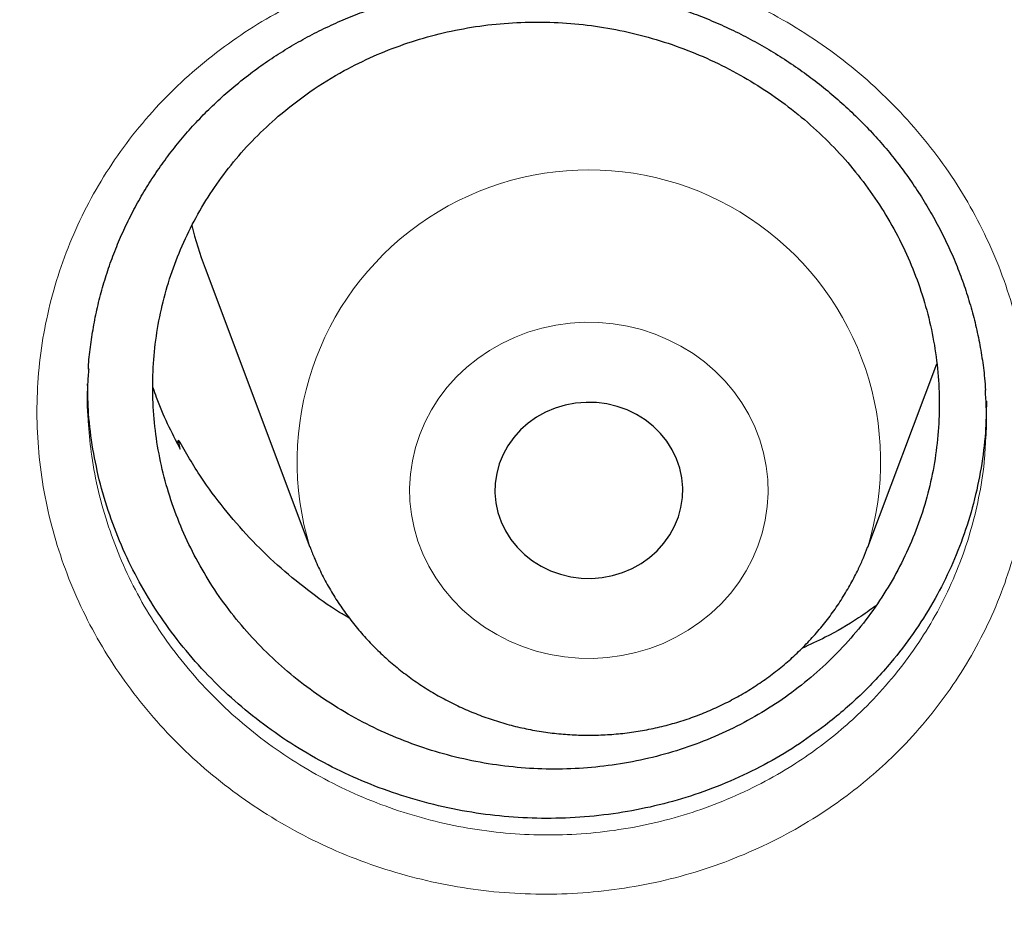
# Model space of a CAD drawing. Header units: millimetres. Extents: x 8 to 949, y 12 to 889.
# Tile 478 of 555: x 605.66 to 609.86, y 854.55 to 858.33. Entities that reach past the tile are written whole.
import ezdxf

# ---------------------------------------------------------------- set-up
doc = ezdxf.new("R2010")
doc.units = ezdxf.units.MM

msp = doc.modelspace()

# ---------------------------------------------------------------- linework, layer by layer
at = {"color": 7, "linetype": 'Continuous', "lineweight": 30}
for p, q in [((606.4504, 857.272), (606.8974, 856.0838)), ((609.2736, 856.0838), (609.5674, 856.8646)), ((606.3324, 856.5252), (606.3381, 856.5399)), ((606.3443, 856.5015), (606.3381, 856.5399))]:
    msp.add_line(p, q, dxfattribs=at)
at = {"color": 252, "linetype": 'Continuous', "lineweight": 0, "flags": 128}
msp.add_lwpolyline([(608.7831, 856.0339), (608.8059, 856.0875), (608.8239, 856.1426), (608.8372, 856.199), (608.8456, 856.2561), (608.8491, 856.3137), (608.8476, 856.3714), (608.8411, 856.4288), (608.8298, 856.4855), (608.8137, 856.5412), (608.7928, 856.5955), (608.7673, 856.648), (608.7374, 856.6984), (608.7033, 856.7464), (608.6652, 856.7917), (608.6233, 856.8339), (608.5779, 856.8729), (608.5294, 856.9083), (608.4779, 856.9399), (608.424, 856.9675), (608.3678, 856.991), (608.3098, 857.0102), (608.2503, 857.0249), (608.1898, 857.035), (608.1286, 857.0406), (608.0671, 857.0415), (608.0057, 857.0378), (607.9448, 857.0295), (607.8849, 857.0166), (607.8263, 856.9992), (607.7693, 856.9774), (607.7144, 856.9514), (607.6619, 856.9214), (607.6121, 856.8875), (607.5655, 856.8499), (607.5222, 856.809), (607.4825, 856.7649), (607.4468, 856.7179), (607.4151, 856.6684), (607.3879, 856.6167), (607.3652, 856.5631), (607.3471, 856.5079), (607.3338, 856.4516), (607.3254, 856.3944), (607.322, 856.3368), (607.3235, 856.2792), (607.3299, 856.2218), (607.3412, 856.1651), (607.3574, 856.1094), (607.3782, 856.0551), (607.4037, 856.0026), (607.4336, 855.9522), (607.4677, 855.9042), (607.5058, 855.8589), (607.5477, 855.8166), (607.5931, 855.7777), (607.6416, 855.7423), (607.6931, 855.7107), (607.7471, 855.683), (607.8033, 855.6596), (607.8613, 855.6404), (607.9207, 855.6257), (607.9813, 855.6155), (608.0425, 855.61), (608.104, 855.609), (608.1653, 855.6128), (608.2262, 855.6211), (608.2861, 855.634), (608.3448, 855.6514), (608.4017, 855.6731), (608.4566, 855.6991), (608.5091, 855.7292), (608.5589, 855.7631), (608.6056, 855.8007), (608.6489, 855.8416), (608.6885, 855.8857), (608.7243, 855.9327), (608.7559, 855.9822), (608.7831, 856.0339)], dxfattribs=at)
at = {"color": 7, "linetype": 'Continuous', "lineweight": 30, "flags": 128}
msp.add_lwpolyline([(608.4509, 856.1726), (608.4669, 856.212), (608.478, 856.2528), (608.4842, 856.2944), (608.4853, 856.3365), (608.4815, 856.3784), (608.4727, 856.4197), (608.4589, 856.4598), (608.4406, 856.4982), (608.4177, 856.5344), (608.3906, 856.5679), (608.3598, 856.5985), (608.3254, 856.6256), (608.2881, 856.6489), (608.2482, 856.6681), (608.2063, 856.6831), (608.1628, 856.6935), (608.1184, 856.6993), (608.0736, 856.7004), (608.0289, 856.6968), (607.9849, 856.6885), (607.9422, 856.6756), (607.9013, 856.6584), (607.8627, 856.6369), (607.8269, 856.6116), (607.7943, 856.5826), (607.7655, 856.5504), (607.7406, 856.5154), (607.7201, 856.4779), (607.7042, 856.4386), (607.6931, 856.3978), (607.6869, 856.3561), (607.6857, 856.3141), (607.6895, 856.2721), (607.6984, 856.2309), (607.7121, 856.1908), (607.7305, 856.1524), (607.7533, 856.1162), (607.7804, 856.0826), (607.8113, 856.0521), (607.8456, 856.025), (607.8829, 856.0017), (607.9228, 855.9825), (607.9648, 855.9675), (608.0082, 855.9571), (608.0526, 855.9513), (608.0975, 855.9502), (608.1422, 855.9538), (608.1862, 855.9621), (608.2289, 855.9749), (608.2698, 855.9922), (608.3084, 856.0136), (608.3442, 856.039), (608.3767, 856.068), (608.4056, 856.1002), (608.4304, 856.1352), (608.4509, 856.1726)], dxfattribs=at)
at = {"color": 252, "linetype": 'Continuous', "lineweight": 0}
msp.add_arc((608.0855, 856.4485), 1.2428, 342.8826, 197.0655, dxfattribs=at)
at = {"color": 7, "linetype": 'Continuous', "lineweight": 30}
msp.add_arc((607.9021, 857.8184), 1.5511, 193.5569, 200.6234, dxfattribs=at)
at = {"color": 252, "linetype": 'Continuous', "lineweight": 0}
for points, knots in [([(593.1581, 851.219), (593.1711, 851.4203), (593.2149, 852.1012), (593.3606, 853.2565), (593.593, 854.6816), (593.8943, 856.0869), (594.2573, 857.4703), (594.6813, 858.8295), (595.1674, 860.1702), (595.7181, 861.4979), (596.3337, 862.8098), (597.0141, 864.1027), (597.7546, 865.3662), (598.5535, 866.598), (599.4042, 867.7886), (600.3041, 868.9362), (601.2501, 870.0397), (602.2461, 871.1038), (603.2965, 872.1328), (604.4003, 873.1238), (605.5563, 874.074), (606.7558, 874.9755), (607.9963, 875.8267), (609.2679, 876.6212), (610.5674, 877.3584), (611.8915, 878.0382), (613.2458, 878.6637), (614.6359, 879.2373), (616.0599, 879.7565), (617.5155, 880.2193), (618.9913, 880.6216), (620.4846, 880.9626), (621.9835, 881.24), (623.4848, 881.4548), (624.9854, 881.6065), (626.4917, 881.7017), (627.4978, 881.7134), (628.0008, 881.7193)], [0, 0, 0, 0, 0.012293, 0.041589, 0.070885, 0.100182, 0.128955, 0.157728, 0.186502, 0.215275, 0.244571, 0.273868, 0.303164, 0.33246, 0.361757, 0.39053, 0.419303, 0.448077, 0.47685, 0.506146, 0.535443, 0.564739, 0.594035, 0.623332, 0.652105, 0.680878, 0.709652, 0.738425, 0.767721, 0.797018, 0.826314, 0.85561, 0.884907, 0.91368, 0.942453, 0.971227, 1, 1, 1, 1]), ([(628.0008, 880.2977), (627.5042, 880.2918), (626.5111, 880.2799), (625.0242, 880.1843), (623.5431, 880.0318), (622.0707, 879.8172), (620.6184, 879.544), (619.1888, 879.2136), (617.7842, 878.828), (616.3987, 878.3858), (615.0266, 877.8848), (613.6709, 877.3249), (612.3348, 876.706), (611.0291, 876.0325), (609.7561, 875.3058), (608.5258, 874.5319), (607.3398, 873.7134), (606.1995, 872.8528), (605.0998, 871.9468), (604.0365, 870.9914), (603.0124, 869.9874), (602.0305, 868.9358), (601.0988, 867.8448), (600.2192, 866.7164), (599.3982, 865.5597), (598.6363, 864.3776), (597.9338, 863.1732), (597.2873, 861.9413), (596.6947, 860.6768), (596.1581, 859.3816), (595.6798, 858.0575), (595.2641, 856.715), (594.9117, 855.3567), (594.625, 853.9933), (594.4032, 852.6277), (594.2455, 851.2627), (594.1508, 849.8925), (594.119, 848.5115), (594.1515, 847.1222), (594.2498, 845.7272), (594.4133, 844.3376), (594.6418, 842.9562), (594.933, 841.5936), (595.2851, 840.2524), (595.6962, 838.9346), (596.1675, 837.6347), (596.7015, 836.3474), (597.2982, 835.0755), (597.958, 833.822), (598.6759, 832.597), (599.4504, 831.4027), (600.2753, 830.2484), (601.1477, 829.1357), (602.065, 828.0658), (603.0306, 827.0341), (604.049, 826.0365), (605.1191, 825.0757), (606.24, 824.1545), (607.4029, 823.2804), (608.6056, 822.4551), (609.8385, 821.6849), (611.0984, 820.9701), (612.3822, 820.311), (613.6952, 819.7045), (615.043, 819.1484), (616.4236, 818.645), (617.8348, 818.1963), (619.2658, 817.8063), (620.7136, 817.4757), (622.1668, 817.2067), (623.6223, 816.9986), (625.0773, 816.8507), (626.5377, 816.7618), (628.0097, 816.7319), (629.4905, 816.7625), (630.9774, 816.8546), (632.4585, 817.008), (633.9309, 817.2224), (635.3833, 817.4957), (636.8129, 817.826), (638.2174, 818.2117), (639.6029, 818.6539), (640.975, 819.1548), (642.3307, 819.7147), (643.6668, 820.3337), (644.9726, 821.0072), (646.2455, 821.7339), (647.4758, 822.5078), (648.6618, 823.3263), (649.8022, 824.1869), (650.9018, 825.0928), (651.9652, 826.0483), (652.9893, 827.0523), (653.9712, 828.1038), (654.9028, 829.1949), (655.7825, 830.3233), (656.6035, 831.48), (657.3653, 832.662), (658.0678, 833.8665), (658.7143, 835.0983), (659.307, 836.3628), (659.8436, 837.6581), (660.3218, 838.9821), (660.7375, 840.3246), (661.0899, 841.683), (661.3766, 843.0464), (661.5984, 844.412), (661.7561, 845.777), (661.8509, 847.1471), (661.8827, 848.5281), (661.8501, 849.9175), (661.7519, 851.3124), (661.5883, 852.702), (661.3599, 854.0835), (661.0686, 855.446), (660.7165, 856.7873), (660.3054, 858.105), (659.8341, 859.4049), (659.3002, 860.6922), (658.7034, 861.9641), (658.0436, 863.2176), (657.3258, 864.4427), (656.5512, 865.637), (655.7263, 866.7912), (654.8539, 867.904), (653.9367, 868.9738), (652.971, 870.0055), (651.9526, 871.0032), (650.8825, 871.964), (649.7616, 872.8852), (648.5987, 873.7593), (647.396, 874.5845), (646.1631, 875.3548), (644.9032, 876.0696), (643.6194, 876.7287), (642.3064, 877.3352), (640.9586, 877.8912), (639.578, 878.3947), (638.1668, 878.8433), (636.7358, 879.2334), (635.288, 879.564), (633.8348, 879.8329), (632.3793, 880.0412), (630.9243, 880.1883), (629.4639, 880.2805), (628.4885, 880.292), (628.0008, 880.2977)], [0, 0, 0, 0, 0.007, 0.014, 0.021, 0.028, 0.035, 0.041875, 0.04875, 0.055625, 0.0625, 0.0695, 0.0765, 0.0835, 0.0905, 0.0975, 0.104375, 0.11125, 0.118125, 0.125, 0.132, 0.139, 0.146, 0.153, 0.16, 0.166875, 0.17375, 0.180625, 0.1875, 0.1945, 0.2015, 0.2085, 0.2155, 0.2225, 0.229375, 0.23625, 0.243125, 0.25, 0.257, 0.264, 0.271, 0.278, 0.285, 0.291875, 0.29875, 0.305625, 0.3125, 0.3195, 0.3265, 0.3335, 0.3405, 0.3475, 0.354375, 0.36125, 0.368125, 0.375, 0.382, 0.389, 0.396, 0.403, 0.41, 0.416875, 0.42375, 0.430625, 0.4375, 0.4445, 0.4515, 0.4585, 0.4655, 0.4725, 0.479375, 0.48625, 0.493125, 0.5, 0.507, 0.514, 0.521, 0.528, 0.535, 0.541875, 0.54875, 0.555625, 0.5625, 0.5695, 0.5765, 0.5835, 0.5905, 0.5975, 0.604375, 0.61125, 0.618125, 0.625, 0.632, 0.639, 0.646, 0.653, 0.66, 0.666875, 0.67375, 0.680625, 0.6875, 0.6945, 0.7015, 0.7085, 0.7155, 0.7225, 0.729375, 0.73625, 0.743125, 0.75, 0.757, 0.764, 0.771, 0.778, 0.785, 0.791875, 0.79875, 0.805625, 0.8125, 0.8195, 0.8265, 0.8335, 0.8405, 0.8475, 0.854375, 0.86125, 0.868125, 0.875, 0.882, 0.889, 0.896, 0.903, 0.91, 0.916875, 0.92375, 0.930625, 0.9375, 0.9445, 0.9515, 0.9585, 0.9655, 0.9725, 0.979375, 0.98625, 0.993125, 1, 1, 1, 1]), ([(606.4991, 858.1914), (606.5449, 858.2248), (606.6367, 858.2916), (606.7853, 858.3774), (606.9404, 858.452), (607.1027, 858.5143), (607.2713, 858.5633), (607.4452, 858.5989), (607.6219, 858.6205), (607.8, 858.6279), (607.9784, 858.6207), (608.1561, 858.5993), (608.3316, 858.564), (608.5037, 858.515), (608.6712, 858.4521), (608.8332, 858.376), (608.9883, 858.2875), (609.1351, 858.1873), (609.2723, 858.0758), (609.3996, 857.9539), (609.5161, 857.8227), (609.6207, 857.6829), (609.7126, 857.5352), (609.7914, 857.3806), (609.8565, 857.2207), (609.9072, 857.0567), (609.9429, 856.8897), (609.9638, 856.7208), (609.97, 856.5511), (609.9612, 856.3819), (609.937, 856.2144), (609.898, 856.0495), (609.8446, 855.8886), (609.7772, 855.7331), (609.6959, 855.5841), (609.6015, 855.4423), (609.4948, 855.3087), (609.3836, 855.1917), (609.2707, 855.0905), (609.1585, 855.0032), (609.0312, 854.9179), (608.8877, 854.837), (608.7275, 854.7635), (608.5611, 854.7031), (608.39, 854.6566), (608.2152, 854.6246), (608.038, 854.6065), (607.8595, 854.6024), (607.681, 854.6126), (607.5034, 854.6375), (607.328, 854.6765), (607.1563, 854.7291), (606.9898, 854.7951), (606.8298, 854.8743), (606.677, 854.9658), (606.5324, 855.0688), (606.3972, 855.1828), (606.2725, 855.3072), (606.1589, 855.4412), (606.0571, 855.5834), (605.9683, 855.7327), (605.8932, 855.8884), (605.8319, 856.0493), (605.7848, 856.2143), (605.7524, 856.3818), (605.7352, 856.551), (605.733, 856.7208), (605.7457, 856.8899), (605.7734, 857.0567), (605.816, 857.2202), (605.8729, 857.3795), (605.9435, 857.5334), (606.0282, 857.6817), (606.1269, 857.8231), (606.2392, 857.9565), (606.3624, 858.081), (606.4535, 858.1547), (606.4991, 858.1914)], [0, 0, 0, 0, 0.013163, 0.026371, 0.03958, 0.052744, 0.066144, 0.079593, 0.093042, 0.106443, 0.119835, 0.133274, 0.146714, 0.160106, 0.173538, 0.187019, 0.200499, 0.213932, 0.227328, 0.240771, 0.254215, 0.26761, 0.281041, 0.29452, 0.307999, 0.321429, 0.334816, 0.34825, 0.361684, 0.375071, 0.38847, 0.401918, 0.415366, 0.428765, 0.44214, 0.455562, 0.468985, 0.482359, 0.493376, 0.504405, 0.515421, 0.528882, 0.542391, 0.555898, 0.569357, 0.582756, 0.596203, 0.609649, 0.623047, 0.636491, 0.649982, 0.663474, 0.676918, 0.690326, 0.703781, 0.717237, 0.730645, 0.744072, 0.757547, 0.771022, 0.784448, 0.797855, 0.81131, 0.824764, 0.83817, 0.851565, 0.865008, 0.878451, 0.891846, 0.905209, 0.91862, 0.93203, 0.945392, 0.959019, 0.972696, 0.986373, 1, 1, 1, 1]), ([(605.9543, 856.6041), (605.958, 856.5599), (605.966, 856.4646), (605.995, 856.3196), (606.0374, 856.17), (606.0929, 856.0241), (606.1609, 855.8829), (606.2413, 855.7475), (606.3333, 855.6184), (606.4362, 855.4969), (606.5489, 855.3839), (606.6713, 855.2804), (606.8021, 855.1867), (606.9404, 855.1035), (607.0851, 855.0314), (607.2357, 854.9713), (607.391, 854.9232), (607.5497, 854.8876), (607.7103, 854.8647), (607.8719, 854.855), (608.0335, 854.8583), (608.1938, 854.8743), (608.352, 854.903), (608.5068, 854.9448), (608.6574, 854.9992), (608.8024, 855.0654), (608.9322, 855.1383), (609.0474, 855.2154), (609.1489, 855.2942), (609.2511, 855.3856), (609.3517, 855.4913), (609.4482, 855.6122), (609.5337, 855.7405), (609.6074, 855.8753), (609.6683, 856.0161), (609.7168, 856.1618), (609.7513, 856.3112), (609.7704, 856.4278), (609.7733, 856.4945), (609.774, 856.5102)], [0, 0, 0, 0, 0.024213, 0.052211, 0.08031, 0.108409, 0.136408, 0.16445, 0.192592, 0.220735, 0.248777, 0.276782, 0.304886, 0.332991, 0.360996, 0.389072, 0.417248, 0.445425, 0.473501, 0.50149, 0.52958, 0.55767, 0.585662, 0.613771, 0.641982, 0.670196, 0.698308, 0.721308, 0.744335, 0.767335, 0.795268, 0.823301, 0.851333, 0.879266, 0.907249, 0.935332, 0.963416, 0.991399, 1, 1, 1, 1])]:
    msp.add_open_spline(points, degree=3, knots=knots, dxfattribs=at)
at = {"color": 7, "linetype": 'Continuous', "lineweight": 30}
for points, knots in [([(595.3234, 850.59), (595.3287, 850.6653), (595.3424, 850.8593), (595.3694, 851.1717), (595.4039, 851.5271), (595.443, 851.8822), (595.4864, 852.2368), (595.5342, 852.5909), (595.5864, 852.9444), (595.643, 853.2974), (595.704, 853.6497), (595.7693, 854.0013), (595.839, 854.3522), (595.913, 854.7023), (595.9914, 855.0516), (596.0741, 855.4), (596.1611, 855.7475), (596.2524, 856.094), (596.3479, 856.4395), (596.4478, 856.7839), (596.5519, 857.1272), (596.6603, 857.4694), (596.7728, 857.8103), (596.8897, 858.15), (597.0107, 858.4884), (597.1359, 858.8255), (597.2652, 859.1611), (597.3987, 859.4954), (597.5364, 859.8281), (597.6781, 860.1594), (597.824, 860.489), (597.9739, 860.8171), (598.1279, 861.1435), (598.2859, 861.4682), (598.4479, 861.7911), (598.614, 862.1123), (598.784, 862.4316), (598.9579, 862.7491), (599.1357, 863.0646), (599.3175, 863.3782), (599.5031, 863.6898), (599.6926, 863.9993), (599.8859, 864.3068), (600.083, 864.6121), (600.2838, 864.9153), (600.4884, 865.2162), (600.6967, 865.5149), (600.9087, 865.8113), (601.1244, 866.1054), (601.3437, 866.3971), (601.5666, 866.6864), (601.793, 866.9732), (602.023, 867.2575), (602.2565, 867.5394), (602.4935, 867.8186), (602.7339, 868.0953), (602.9777, 868.3693), (603.225, 868.6407), (603.4755, 868.9093), (603.7294, 869.1752), (603.9865, 869.4383), (604.2469, 869.6986), (604.5105, 869.956), (604.7773, 870.2105), (605.0472, 870.4621), (605.3202, 870.7108), (605.5962, 870.9564), (605.8753, 871.1991), (606.1574, 871.4387), (606.4424, 871.6751), (606.7303, 871.9085), (607.0211, 872.1387), (607.3147, 872.3657), (607.6112, 872.5895), (607.9103, 872.8101), (608.2122, 873.0274), (608.5168, 873.2414), (608.824, 873.452), (609.1338, 873.6593), (609.4461, 873.8632), (609.7609, 874.0637), (610.0782, 874.2607), (610.3979, 874.4543), (610.72, 874.6444), (611.0444, 874.8309), (611.3712, 875.0139), (611.7001, 875.1934), (612.0313, 875.3692), (612.3646, 875.5414), (612.7, 875.71), (613.0375, 875.8749), (613.377, 876.0361), (613.7185, 876.1936), (614.0619, 876.3473), (614.4072, 876.4974), (614.7543, 876.6436), (615.1032, 876.7861), (615.4539, 876.9247), (615.8062, 877.0595), (616.1602, 877.1905), (616.5158, 877.3175), (616.873, 877.4408), (617.2316, 877.5601), (617.5917, 877.6755), (617.9532, 877.7869), (618.3161, 877.8944), (618.6803, 877.998), (619.0457, 878.0976), (619.4123, 878.1932), (619.7801, 878.2847), (620.149, 878.3723), (620.519, 878.4559), (620.89, 878.5354), (621.2619, 878.6108), (621.6348, 878.6822), (622.0085, 878.7496), (622.383, 878.8128), (622.7583, 878.872), (623.1342, 878.9271), (623.5109, 878.9781), (623.8881, 879.0249), (624.2659, 879.0677), (624.6442, 879.1063), (625.023, 879.1409), (625.4021, 879.1712), (625.7817, 879.1975), (626.1615, 879.2196), (626.5415, 879.2376), (626.9218, 879.2514), (627.3022, 879.2611), (627.6827, 879.2666), (628.0632, 879.268), (628.4437, 879.2653), (628.8242, 879.2584), (629.2046, 879.2473), (629.5848, 879.2321), (629.9647, 879.2128), (630.3445, 879.1893), (630.7238, 879.1617), (631.1029, 879.13), (631.4815, 879.0941), (631.8596, 879.0541), (632.2373, 879.01), (632.6143, 878.9618), (632.9907, 878.9095), (633.3665, 878.8531), (633.7415, 878.7925), (634.1158, 878.7279), (634.4892, 878.6593), (634.8617, 878.5865), (635.2334, 878.5097), (635.604, 878.4289), (635.9736, 878.344), (636.3422, 878.2552), (636.7096, 878.1623), (637.0759, 878.0654), (637.4409, 877.9645), (637.8046, 877.8596), (638.167, 877.7508), (638.5281, 877.6381), (638.8877, 877.5214), (639.2459, 877.4008), (639.6025, 877.2763), (639.9576, 877.148), (640.311, 877.0157), (640.6628, 876.8797), (641.0129, 876.7398), (641.3613, 876.5961), (641.7078, 876.4486), (642.0525, 876.2974), (642.3952, 876.1424), (642.7361, 875.9837), (643.0749, 875.8212), (643.4117, 875.6551), (643.7465, 875.4854), (644.0791, 875.312), (644.4095, 875.135), (644.7377, 874.9544), (645.0637, 874.7702), (645.3873, 874.5825), (645.7087, 874.3913), (646.0276, 874.1966), (646.3441, 873.9984), (646.6581, 873.7968), (646.9696, 873.5918), (647.2785, 873.3834), (647.5848, 873.1717), (647.8885, 872.9566), (648.1895, 872.7383), (648.4878, 872.5166), (648.7833, 872.2918), (649.076, 872.0637), (649.3659, 871.8325), (649.6528, 871.5981), (649.9369, 871.3606), (650.218, 871.12), (650.4961, 870.8764), (650.7711, 870.6298), (651.0431, 870.3801), (651.312, 870.1276), (651.5777, 869.8721), (651.8402, 869.6137), (652.0996, 869.3525), (652.3556, 869.0885), (652.6084, 868.8217), (652.8579, 868.5522), (653.104, 868.28), (653.3467, 868.0051), (653.586, 867.7276), (653.8218, 867.4475), (654.0542, 867.1649), (654.283, 866.8797), (654.5083, 866.5921), (654.73, 866.302), (654.9481, 866.0095), (655.1626, 865.7147), (655.3734, 865.4175), (655.5805, 865.1181), (655.7838, 864.8165), (655.9835, 864.5126), (656.1793, 864.2066), (656.3713, 863.8985), (656.5596, 863.5883), (656.7439, 863.276), (656.9244, 862.9618), (657.101, 862.6456), (657.2736, 862.3276), (657.4423, 862.0076), (657.607, 861.6859), (657.7677, 861.3624), (657.9244, 861.0371), (658.0771, 860.7102), (658.2257, 860.3816), (658.3702, 860.0514), (658.5106, 859.7197), (658.6469, 859.3865), (658.7791, 859.0517), (658.9071, 858.7156), (659.0309, 858.3781), (659.1505, 858.0393), (659.266, 857.6992), (659.3772, 857.3579), (659.4842, 857.0153), (659.5869, 856.6717), (659.6853, 856.3269), (659.7795, 855.9811), (659.8694, 855.6343), (659.955, 855.2865), (660.0363, 854.9378), (660.1132, 854.5882), (660.1858, 854.2379), (660.2541, 853.8867), (660.318, 853.5349), (660.3775, 853.1823), (660.4327, 852.8292), (660.4835, 852.4755), (660.5299, 852.1212), (660.5719, 851.7665), (660.6095, 851.4113), (660.6425, 851.0557), (660.6653, 850.7833), (660.6756, 850.6293), (660.678, 850.594)], [0, 0, 0, 0, 0.0024501, 0.0063134, 0.0101767, 0.01404, 0.0179033, 0.0217666, 0.0256299, 0.0294931, 0.0333564, 0.0372196, 0.0410829, 0.0449461, 0.0488093, 0.0526725, 0.0565357, 0.0603988, 0.064262, 0.0681251, 0.0719882, 0.0758513, 0.0797144, 0.0835774, 0.0874405, 0.0913035, 0.0951664, 0.0990294, 0.1028923, 0.1067553, 0.1106182, 0.114481, 0.1183439, 0.1222067, 0.1260695, 0.1299322, 0.133795, 0.1376577, 0.1415204, 0.1453831, 0.1492457, 0.1531083, 0.1569709, 0.1608334, 0.164696, 0.1685585, 0.1724209, 0.1762834, 0.1801458, 0.1840082, 0.1878705, 0.1917329, 0.1955952, 0.1994575, 0.2033197, 0.2071819, 0.2110441, 0.2149063, 0.2187685, 0.2226306, 0.2264927, 0.2303547, 0.2342168, 0.2380788, 0.2419408, 0.2458027, 0.2496647, 0.2535266, 0.2573885, 0.2612504, 0.2651122, 0.268974, 0.2728358, 0.2766976, 0.2805593, 0.2844211, 0.2882828, 0.2921445, 0.2960061, 0.2998678, 0.3037294, 0.307591, 0.3114526, 0.3153142, 0.3191757, 0.3230373, 0.3268988, 0.3307603, 0.3346218, 0.3384832, 0.3423447, 0.3462061, 0.3500675, 0.3539289, 0.3577903, 0.3616517, 0.3655131, 0.3693744, 0.3732357, 0.3770971, 0.3809584, 0.3848197, 0.388681, 0.3925422, 0.3964035, 0.4002648, 0.404126, 0.4079872, 0.4118485, 0.4157097, 0.4195709, 0.4234321, 0.4272933, 0.4311545, 0.4350156, 0.4388768, 0.442738, 0.4465992, 0.4504603, 0.4543215, 0.4581826, 0.4620437, 0.4659049, 0.469766, 0.4736271, 0.4774883, 0.4813494, 0.4852105, 0.4890716, 0.4929328, 0.4967939, 0.500655, 0.5045161, 0.5083772, 0.5122383, 0.5160995, 0.5199606, 0.5238217, 0.5276828, 0.5315439, 0.5354051, 0.5392662, 0.5431273, 0.5469884, 0.5508496, 0.5547107, 0.5585719, 0.562433, 0.5662942, 0.5701553, 0.5740165, 0.5778776, 0.5817388, 0.5856, 0.5894612, 0.5933224, 0.5971836, 0.6010448, 0.604906, 0.6087673, 0.6126285, 0.6164897, 0.620351, 0.6242123, 0.6280736, 0.6319348, 0.6357961, 0.6396575, 0.6435188, 0.6473801, 0.6512415, 0.6551029, 0.6589642, 0.6628256, 0.666687, 0.6705485, 0.6744099, 0.6782714, 0.6821329, 0.6859943, 0.6898559, 0.6937174, 0.6975789, 0.7014405, 0.7053021, 0.7091637, 0.7130253, 0.716887, 0.7207486, 0.7246103, 0.728472, 0.7323337, 0.7361955, 0.7400573, 0.7439191, 0.7477809, 0.7516427, 0.7555046, 0.7593665, 0.7632284, 0.7670903, 0.7709523, 0.7748143, 0.7786763, 0.7825383, 0.7864004, 0.7902625, 0.7941246, 0.7979868, 0.8018489, 0.8057111, 0.8095734, 0.8134356, 0.8172979, 0.8211602, 0.8250225, 0.8288849, 0.8327473, 0.8366097, 0.8404722, 0.8443347, 0.8481972, 0.8520597, 0.8559223, 0.8597848, 0.8636475, 0.8675101, 0.8713728, 0.8752355, 0.8790982, 0.8829609, 0.8868237, 0.8906865, 0.8945493, 0.8984122, 0.9022751, 0.906138, 0.9100009, 0.9138638, 0.9177268, 0.9215898, 0.9254528, 0.9293158, 0.9331789, 0.937042, 0.9409051, 0.9447682, 0.9486313, 0.9524945, 0.9563576, 0.9602208, 0.964084, 0.9679472, 0.9718105, 0.9756737, 0.979537, 0.9834002, 0.9872635, 0.9911268, 0.9949901, 0.9988534, 1, 1, 1, 1]), ([(606.6263, 858.0883), (606.6381, 858.0973), (606.6734, 858.1243), (606.7341, 858.1667), (606.8094, 858.2143), (606.887, 858.2583), (606.9668, 858.2987), (607.0488, 858.3354), (607.1327, 858.3683), (607.2184, 858.3974), (607.3056, 858.4226), (607.394, 858.4437), (607.4833, 858.4607), (607.5735, 858.4737), (607.6647, 858.4825), (607.7564, 858.4873), (607.8483, 858.488), (607.9401, 858.4844), (608.0314, 858.4768), (608.1221, 858.465), (608.2122, 858.4491), (608.3018, 858.4291), (608.3909, 858.405), (608.479, 858.3769), (608.5656, 858.345), (608.6503, 858.3093), (608.7327, 858.2701), (608.8127, 858.2274), (608.8908, 858.1811), (608.9668, 858.1311), (609.0408, 858.0775), (609.1122, 858.0207), (609.1808, 857.9607), (609.2461, 857.898), (609.3079, 857.8329), (609.3662, 857.7653), (609.421, 857.6953), (609.4725, 857.6226), (609.5206, 857.5474), (609.565, 857.4701), (609.6055, 857.3909), (609.6419, 857.3103), (609.6742, 857.2284), (609.7021, 857.1455), (609.7259, 857.0615), (609.7456, 856.9765), (609.7607, 856.8906), (609.7707, 856.8157), (609.7738, 856.7694), (609.775, 856.752)], [0, 0, 0, 0, 0.010919, 0.03265, 0.05433, 0.07599, 0.097643, 0.119304, 0.140986, 0.162698, 0.18444, 0.206103, 0.227677, 0.249338, 0.271055, 0.292799, 0.31453, 0.336212, 0.35781, 0.379333, 0.400823, 0.422471, 0.444224, 0.466027, 0.487815, 0.50952, 0.531085, 0.55252, 0.574002, 0.595651, 0.61742, 0.639253, 0.661086, 0.682845, 0.704475, 0.72596, 0.747489, 0.769173, 0.790948, 0.812777, 0.834623, 0.856439, 0.878188, 0.899855, 0.921511, 0.943288, 0.965076, 0.986878, 1, 1, 1, 1]), ([(606.7619, 857.9194), (606.7283, 857.8889), (606.6609, 857.8278), (606.5709, 857.7261), (606.4896, 857.6179), (606.4185, 857.5035), (606.3581, 857.3834), (606.3086, 857.2586), (606.2703, 857.1301), (606.2436, 856.9989), (606.229, 856.8658), (606.2261, 856.7315), (606.235, 856.5972), (606.2557, 856.464), (606.2883, 856.3327), (606.3324, 856.2041), (606.3875, 856.0792), (606.4533, 855.959), (606.5296, 855.8443), (606.6157, 855.7358), (606.7108, 855.6343), (606.8143, 855.5406), (606.9257, 855.4555), (607.0442, 855.3794), (607.1686, 855.3127), (607.2982, 855.2561), (607.4322, 855.2102), (607.5696, 855.175), (607.7094, 855.1508), (607.8504, 855.1377), (607.9919, 855.1362), (608.1328, 855.1461), (608.2721, 855.167), (608.4087, 855.199), (608.5415, 855.2421), (608.67, 855.2958), (608.7931, 855.3595), (608.9097, 855.4329), (609.019, 855.5157), (609.1205, 855.6072), (609.2135, 855.7065), (609.2971, 855.8129), (609.3705, 855.926), (609.4337, 856.0449), (609.4861, 856.1686), (609.5272, 856.2961), (609.5566, 856.4268), (609.5742, 856.5597), (609.5802, 856.6938), (609.5743, 856.828), (609.5563, 856.9615), (609.5265, 857.0935), (609.4854, 857.2229), (609.4332, 857.3487), (609.3698, 857.4701), (609.296, 857.5863), (609.2124, 857.6965), (609.1196, 857.7998), (609.018, 857.8953), (608.9083, 857.9827), (608.7916, 858.0613), (608.6688, 858.1303), (608.5403, 858.1892), (608.4072, 858.2378), (608.2705, 858.2759), (608.1314, 858.3029), (607.9906, 858.3185), (607.849, 858.3228), (607.7078, 858.316), (607.5681, 858.2979), (607.4309, 858.2684), (607.2969, 858.228), (607.1671, 858.1771), (607.0324, 858.1107), (606.8948, 858.0269), (606.8062, 857.9552), (606.7619, 857.9194)], [0, 0, 0, 0, 0.01339, 0.026829, 0.040267, 0.053658, 0.067048, 0.080486, 0.093925, 0.107315, 0.120705, 0.134143, 0.14758, 0.16097, 0.174363, 0.187804, 0.201245, 0.214638, 0.228037, 0.241484, 0.254932, 0.268331, 0.281736, 0.29519, 0.308643, 0.322049, 0.335458, 0.348915, 0.362372, 0.375781, 0.38919, 0.402647, 0.416104, 0.429512, 0.442916, 0.456369, 0.469821, 0.483225, 0.496623, 0.510068, 0.523514, 0.536911, 0.550303, 0.563743, 0.577183, 0.590575, 0.603965, 0.617402, 0.63084, 0.644229, 0.657621, 0.67106, 0.6845, 0.697892, 0.711289, 0.724734, 0.738179, 0.751576, 0.76498, 0.778431, 0.791883, 0.805287, 0.818695, 0.832151, 0.845608, 0.859016, 0.872426, 0.885883, 0.89934, 0.91275, 0.926156, 0.939609, 0.953063, 0.966469, 0.983235, 1, 1, 1, 1]), ([(605.9535, 856.8423), (605.9536, 856.845), (605.955, 856.8763), (605.9619, 856.9359), (605.9744, 857.021), (605.9917, 857.1056), (606.0133, 857.1896), (606.0392, 857.2726), (606.0694, 857.3543), (606.1036, 857.4343), (606.1418, 857.5123), (606.1839, 857.5882), (606.2298, 857.6619), (606.2795, 857.7335), (606.3329, 857.8028), (606.3898, 857.8695), (606.4502, 857.9334), (606.5139, 857.9945), (606.5729, 858.046), (606.6112, 858.0764), (606.6263, 858.0883)], [0, 0, 0, 0, 0.00563, 0.06487, 0.124224, 0.183959, 0.243913, 0.30399, 0.364091, 0.424093, 0.483903, 0.543489, 0.602923, 0.66263, 0.722309, 0.78198, 0.841667, 0.901394, 0.961182, 1, 1, 1, 1]), ([(605.9552, 856.8436), (605.9533, 856.8219), (605.9472, 856.7492), (605.9475, 856.6689), (605.9536, 856.6109), (605.9543, 856.6041)], [0, 0, 0, 0, 0.272855, 0.914149, 1, 1, 1, 1]), ([(609.093, 855.3243), (609.0513, 855.2938), (608.9681, 855.2328), (608.8321, 855.1537), (608.6885, 855.0844), (608.5388, 855.0272), (608.3857, 854.9829), (608.2288, 854.951), (608.0679, 854.9317), (607.9056, 854.9253), (607.7446, 854.932), (607.5845, 854.9514), (607.4249, 854.9839), (607.2686, 855.029), (607.118, 855.0859), (606.9727, 855.1542), (606.8324, 855.2347), (606.6994, 855.326), (606.5758, 855.4267), (606.4611, 855.5366), (606.3554, 855.6564), (606.2606, 855.784), (606.1781, 855.9171), (606.1074, 856.0561), (606.0487, 856.2013), (606.003, 856.3504), (605.9713, 856.501), (605.9526, 856.6438), (605.951, 856.7368), (605.9503, 856.7793)], [0, 0, 0, 0, 0.03679, 0.073582, 0.111439, 0.149296, 0.186111, 0.222928, 0.260819, 0.298711, 0.33548, 0.372249, 0.41009, 0.447931, 0.484647, 0.521365, 0.559144, 0.596924, 0.633733, 0.670543, 0.708424, 0.746306, 0.783073, 0.819841, 0.857678, 0.895515, 0.932271, 0.969025, 1, 1, 1, 1]), ([(606.2288, 856.7633), (606.2332, 856.7496), (606.2502, 856.6976), (606.2887, 856.61), (606.3258, 856.5377), (606.3443, 856.5015)], [0, 0, 0, 0, 0.151199, 0.5756, 1, 1, 1, 1]), ([(609.774, 856.5102), (609.7765, 856.5455), (609.7823, 856.6264), (609.7774, 856.7077), (609.7746, 856.7535)], [0, 0, 0, 0, 0.435487, 1, 1, 1, 1]), ([(609.7791, 856.7049), (609.7783, 856.6604), (609.7768, 856.5655), (609.7581, 856.4199), (609.7262, 856.2693), (609.6805, 856.1222), (609.6224, 855.9811), (609.5522, 855.8453), (609.4692, 855.7146), (609.3862, 855.6064), (609.3089, 855.5194), (609.241, 855.4509), (609.1694, 855.3853), (609.1184, 855.3447), (609.093, 855.3243)], [0, 0, 0, 0, 0.083945, 0.179043, 0.27691, 0.374776, 0.469745, 0.564715, 0.662441, 0.760166, 0.819795, 0.879425, 0.939713, 1, 1, 1, 1]), ([(607.0649, 855.7812), (607.0511, 855.7891), (606.9891, 855.8249), (606.8861, 855.8997), (606.7574, 856.0056), (606.6385, 856.122), (606.5299, 856.247), (606.4272, 856.3854), (606.369, 856.4863), (606.3381, 856.5399)], [0, 0, 0, 0, 0.044216, 0.199813, 0.355402, 0.511547, 0.667692, 0.823282, 1, 1, 1, 1]), ([(606.8979, 856.084), (606.9036, 856.0687), (606.9179, 856.0309), (606.9453, 855.9723), (606.9794, 855.9083), (607.0176, 855.8465), (607.0595, 855.7869), (607.1049, 855.7297), (607.1539, 855.6752), (607.2061, 855.6236), (607.2614, 855.5751), (607.3196, 855.5297), (607.3805, 855.4878), (607.444, 855.4493), (607.5097, 855.4146), (607.5775, 855.3836), (607.6471, 855.3566), (607.7184, 855.3336), (607.7909, 855.3146), (607.8645, 855.2999), (607.9389, 855.2894), (608.0139, 855.2831), (608.0891, 855.2812), (608.1644, 855.2835), (608.2394, 855.2902), (608.3139, 855.3012), (608.3876, 855.3164), (608.4602, 855.3358), (608.5315, 855.3593), (608.6013, 855.3869), (608.6692, 855.4185), (608.735, 855.4539), (608.7985, 855.493), (608.8595, 855.5357), (608.9177, 855.5818), (608.973, 855.6311), (609.025, 855.6836), (609.0737, 855.7388), (609.1189, 855.7968), (609.1604, 855.8572), (609.1974, 855.9187), (609.2213, 855.9643), (609.233, 855.9888), (609.2349, 855.9926)], [0, 0, 0, 0, 0.016784, 0.041578, 0.066394, 0.091236, 0.116107, 0.141008, 0.165942, 0.19091, 0.215911, 0.240947, 0.266017, 0.291119, 0.316253, 0.341417, 0.366608, 0.391825, 0.417065, 0.442326, 0.467605, 0.492899, 0.518205, 0.54352, 0.568842, 0.594165, 0.619487, 0.644805, 0.670116, 0.695416, 0.720701, 0.745969, 0.771216, 0.796439, 0.821635, 0.846802, 0.871937, 0.897038, 0.922104, 0.947134, 0.972128, 0.995696, 1, 1, 1, 1]), ([(609.2349, 855.9926), (609.2419, 856.0076), (609.2556, 856.0373), (609.2671, 856.0678), (609.2727, 856.0829)], [0, 0, 0, 0, 0.508985, 1, 1, 1, 1]), ([(609.3076, 855.8328), (609.2834, 855.8154), (609.2151, 855.7663), (609.1097, 855.7056), (609.0263, 855.6674), (608.9927, 855.652)], [0, 0, 0, 0, 0.247252, 0.696884, 1, 1, 1, 1])]:
    msp.add_open_spline(points, degree=3, knots=knots, dxfattribs=at)

doc.saveas('drawing.dxf')
